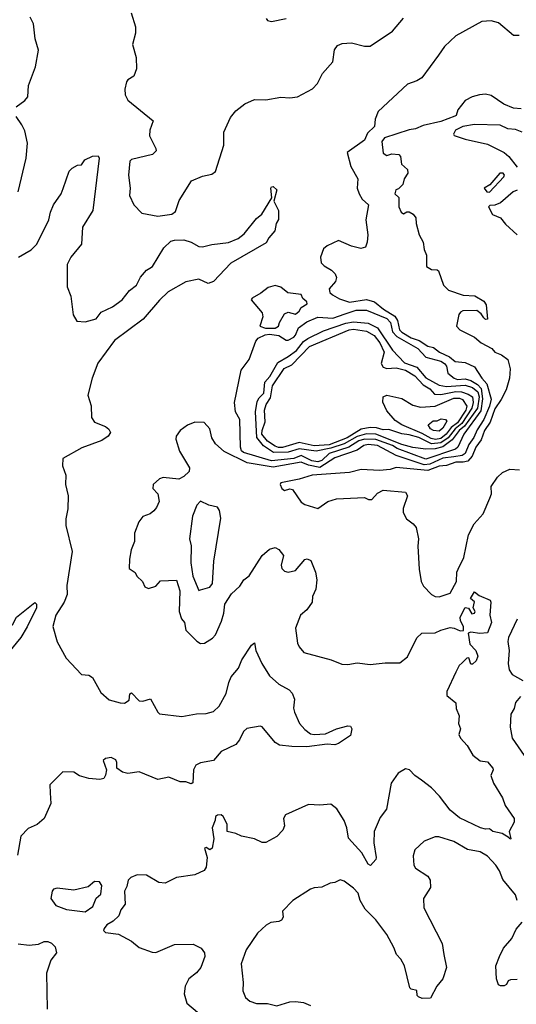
# Model space of a CAD drawing. Extents: x 1839239 to 1929705, y 762242 to 910352.
# Tile 359 of 429: x 1893884 to 1896550, y 864619 to 869898. Entities that reach past the tile are written whole.
import ezdxf

# ---------------------------------------------------------------- set-up
doc = ezdxf.new("R2010")
doc.units = 0

msp = doc.modelspace()

# ---------------------------------------------------------------- linework, layer by layer
at = {"layer": '0CON10XD'}
for points in [[(1893865, 869430), (1893912.5, 869465), (1893927.1, 869485), (1893931.9, 869545), (1893968.5, 869645), (1893984.4, 869735), (1893967.8, 869795), (1893957.9, 869875), (1893940.8, 869910.8)], [(1894482.5, 869935), (1894505, 869860), (1894505.5, 869825), (1894490, 869765), (1894508.5, 869695), (1894511.4, 869635), (1894496, 869595), (1894464.4, 869575.6), (1894458, 869565), (1894448, 869525), (1894450, 869495), (1894465, 869466.7), (1894600, 869355), (1894582, 869305), (1894580, 869275), (1894615, 869207.5), (1894616.7, 869195), (1894597.5, 869175), (1894485, 869147.5), (1894475, 869140), (1894468, 869065), (1894476.2, 868995), (1894473.8, 868955), (1894497.5, 868905), (1894540.5, 868860.5), (1894625, 868844.4), (1894700, 868855), (1894719.7, 868870.3), (1894740.7, 868929.3), (1894805.7, 869034.3), (1894865, 869058.6), (1894915, 869069.2), (1894935.5, 869084.5), (1894980.5, 869225), (1894980, 869295), (1895015.8, 869374.2), (1895045, 869410), (1895092.4, 869447.6), (1895145, 869470), (1895205, 869468.8), (1895285, 869482), (1895335, 869479.2), (1895375.5, 869484.5), (1895455, 869527.1), (1895482.2, 869555), (1895493.1, 869576.9), (1895510.3, 869609.7), (1895565, 869672), (1895573.8, 869736.2), (1895590.2, 869759.8), (1895615, 869770.5), (1895665, 869774.5), (1895735, 869755.4), (1895765, 869755.6), (1895884.5, 869835.5), (1895945, 869905.8)], [(1895207.5, 869905), (1895213.9, 869893.9), (1895235, 869887.5), (1895315, 869903.8)], [(1896565, 869812.5), (1896535, 869813.8), (1896455, 869880.9), (1896415, 869892.5), (1896365, 869888.5), (1896225, 869810.6), (1896165, 869754.3), (1896133, 869707), (1896043.4, 869586.6), (1896015, 869569.4), (1895965, 869551.4), (1895807.5, 869405), (1895792.5, 869365), (1895789.2, 869325), (1895751.3, 869288.7), (1895735, 869252.5), (1895642.5, 869185), (1895661.2, 869111.2), (1895700, 869045), (1895696, 868995), (1895705.7, 868965), (1895722.9, 868935), (1895756.4, 868905), (1895741.5, 868825), (1895752.2, 868745), (1895749.6, 868705), (1895741.1, 868678.9), (1895715, 868671.5), (1895665, 868683.3), (1895595, 868714), (1895535, 868685.8), (1895515, 868669.2), (1895498.1, 868625), (1895503.1, 868595), (1895518.2, 868578.2), (1895558, 868555), (1895577.1, 868535), (1895585.5, 868515.5), (1895578.6, 868495), (1895544.4, 868455), (1895549.4, 868435), (1895562.8, 868422.8), (1895600.9, 868400.9), (1895654, 868384), (1895745, 868397), (1895788.2, 868385), (1895836.6, 868345), (1895897.9, 868307.9), (1895911.8, 868285), (1895923, 868235), (1895935, 868221.7), (1895985, 868191.8), (1896027.6, 868177.6), (1896075, 868147.9), (1896105, 868140), (1896138.1, 868115), (1896191, 868091), (1896221.1, 868065), (1896275, 868060.2), (1896325.7, 868035.7), (1896364.7, 867975), (1896391.6, 867945), (1896414, 867864), (1896405.7, 867825), (1896375.3, 867755), (1896340.4, 867699.6), (1896322.2, 867657.8), (1896295, 867619.8), (1896275, 867571), (1896259.2, 867560.8), (1896214.1, 867554.1)], [(1896575, 869420), (1896535, 869424), (1896483.3, 869445), (1896415, 869491.9), (1896385, 869498.5), (1896352.5, 869495), (1896313.3, 869485), (1896275, 869463.8), (1896236, 869415), (1896227.5, 869385), (1896219.5, 869380.5), (1896145, 869351.9), (1896049, 869331), (1896008, 869312), (1895975, 869307.8), (1895842.1, 869265), (1895828.6, 869245), (1895835, 869181.4), (1895855, 869169.2), (1895881.7, 869178.3), (1895920, 869175), (1895928.8, 869165), (1895933.3, 869123.3), (1895966.2, 869095), (1895966.7, 869075), (1895947.5, 869045), (1895940, 869015), (1895918.3, 868991.7), (1895902.5, 868985), (1895897.5, 868965), (1895920, 868945), (1895920, 868895), (1895931.2, 868865), (1895945, 868856.7), (1895962, 868868), (1895975, 868867.5), (1895995.4, 868855.4), (1896010.8, 868835), (1896012, 868805), (1896029.1, 868745), (1896049.1, 868705), (1896054.7, 868665), (1896068.1, 868635), (1896066.9, 868575), (1896095, 868557.8), (1896125, 868557.5), (1896131.9, 868551.9), (1896158.8, 868475), (1896185, 868446.8), (1896265, 868420.2), (1896326.8, 868416.8), (1896375, 868389.2), (1896388.3, 868368.3), (1896395, 868292.5), (1896385, 868291.2), (1896375, 868298.8), (1896361.1, 868321.1), (1896338.3, 868338.3), (1896263.1, 868336.9), (1896249.7, 868330.3), (1896242, 868318), (1896228.3, 868255), (1896245.9, 868235), (1896325.9, 868195.9), (1896361.4, 868165), (1896418, 868135), (1896435, 868115.8), (1896470.8, 868100.8), (1896505, 868076.7), (1896517.6, 868025), (1896513.4, 867975), (1896496.1, 867913.9), (1896469.3, 867860.7), (1896435, 867811.7), (1896409.4, 867740.6), (1896378.6, 867695), (1896361.2, 867645), (1896332.2, 867605), (1896313, 867557), (1896288.7, 867531.3), (1896265, 867524.6), (1896224.5, 867525), (1896175, 867508.2), (1896135, 867503.1), (1896075, 867480.2), (1895905, 867496.3), (1895873.4, 867486.6), (1895815, 867480.2), (1895716.2, 867486.2), (1895655, 867469.3), (1895454.4, 867455.6), (1895384, 867434), (1895286, 867415), (1895281.5, 867405), (1895290.4, 867385), (1895305, 867373.8), (1895335, 867382.5), (1895348.9, 867378.9), (1895395, 867311.2), (1895415, 867298.8), (1895485, 867276.2), (1895537.5, 867315), (1895585, 867328), (1895735, 867335.8), (1895755.7, 867325.7), (1895775, 867325.7), (1895805, 867360), (1895835, 867374.5), (1895955, 867364.4), (1895965.3, 867345), (1895943, 867277), (1895942.9, 867255), (1895961.1, 867221.1), (1895996.7, 867195), (1896012.5, 867175), (1896025.6, 867115), (1896021.4, 867075), (1896028, 866952), (1896039.3, 866885), (1896051, 866861), (1896095.2, 866815.2), (1896115, 866805.2), (1896135, 866803.5), (1896195, 866823.1), (1896228.2, 866885), (1896230, 866935), (1896237.5, 866952.5), (1896267.9, 867015), (1896293.8, 867136.2), (1896322.9, 867195), (1896371.6, 867248.4), (1896408.3, 867331.7), (1896416.2, 867355), (1896415.5, 867395), (1896448.8, 867445), (1896475, 867470), (1896515, 867488.1), (1896566.7, 867485)], [(1893876.4, 868975), (1893918, 869155), (1893925.6, 869235), (1893911.1, 869301.1), (1893895.6, 869335), (1893865, 869378.8)], [(1896580.5, 869295), (1896545, 869308.9), (1896505, 869312.8), (1896463, 869333), (1896325, 869336.2), (1896262.5, 869325), (1896223.3, 869305), (1896212, 869285), (1896217.1, 869277.1), (1896275, 869257.5), (1896395, 869230.8), (1896485.2, 869185.2), (1896509.5, 869165), (1896555, 869106.7)], [(1893878, 868625), (1893945, 868664.4), (1893975.5, 868695), (1894041.1, 868825), (1894048.6, 868865), (1894065.5, 868904.5), (1894106.4, 868965), (1894116.6, 868993.4), (1894150.4, 869085), (1894165, 869102.5), (1894195, 869117.5), (1894215, 869119.4), (1894234.2, 869145.8), (1894275, 869166.4), (1894305, 869168.8), (1894310.8, 869155), (1894277.5, 868875), (1894221.8, 868785), (1894215, 868694), (1894158.9, 868625), (1894139.1, 868585), (1894139.5, 868465), (1894158.1, 868415), (1894170.8, 868315), (1894190.6, 868280.6), (1894235, 868278.1), (1894295, 868294.6), (1894321, 868329), (1894381.7, 868358.3), (1894434.6, 868395), (1894473.8, 868446.2), (1894511.8, 868475), (1894532.9, 868517.1), (1894564.3, 868555.7), (1894582.5, 868565), (1894596.8, 868575), (1894657.7, 868675), (1894695, 868710), (1894715, 868716.5), (1894765, 868717.3), (1894805, 868704.4), (1894845, 868682.5), (1894865, 868680), (1894915, 868692.9), (1895005, 868703.5), (1895056.2, 868723.8), (1895089.8, 868750.2), (1895155, 868832.5), (1895184, 868856), (1895237.5, 868942.5), (1895232, 868995), (1895235, 869002.5), (1895245, 869003.8), (1895263.8, 868985), (1895247.5, 868925), (1895272.5, 868875), (1895273.6, 868826.4), (1895261.2, 868805), (1895253.8, 868765), (1895221.7, 868728.3), (1895207.7, 868702.3), (1895018.2, 868591.8), (1894925, 868493.3), (1894895, 868484), (1894845, 868507.1), (1894775, 868492.5), (1894681.2, 868438.8), (1894635, 868394.5), (1894547.6, 868292.4), (1894392.1, 868177.9), (1894303.8, 868056.2), (1894273.1, 867975), (1894250.6, 867885), (1894267.7, 867827.7), (1894268.8, 867765), (1894285, 867740), (1894345, 867716), (1894362.7, 867702.7), (1894372, 867685), (1894358.8, 867665), (1894325, 867641.9), (1894217.3, 867602.7), (1894116, 867545), (1894114, 867505), (1894131.9, 867455), (1894129.6, 867405), (1894144.7, 867345), (1894143.2, 867275), (1894131.7, 867221.7), (1894131.6, 867185), (1894165.7, 867045.7), (1894137.8, 866865), (1894138.2, 866815), (1894123.4, 866775), (1894077.3, 866705), (1894062, 866645), (1894085, 866562.5), (1894133.9, 866473.9), (1894215, 866387.1), (1894255, 866382.5), (1894275, 866370), (1894319.5, 866289.5), (1894365, 866250.8), (1894424.1, 866234.1), (1894446.1, 866233.9), (1894471.2, 866248.8), (1894475, 866282.5), (1894485, 866288.8), (1894526.1, 866246.1), (1894545, 866243.8), (1894585.6, 866255.6), (1894624.7, 866184.7), (1894635, 866176.5), (1894755, 866160.9), (1894833.8, 866176.2), (1894885, 866177.3), (1894925, 866188.1), (1894955, 866217.5), (1894992.2, 866285), (1895006.1, 866343.9), (1895020, 866375), (1895058.4, 866421.6), (1895076.9, 866465), (1895128.8, 866545), (1895145, 866556.2), (1895150.8, 866515), (1895184.3, 866445), (1895225, 866379.2), (1895275, 866334.3), (1895330, 866305), (1895347, 866287), (1895358.8, 866255), (1895354.5, 866205.5), (1895358.5, 866185), (1895385.5, 866125), (1895415, 866091.4), (1895445, 866068.9), (1895465, 866065.6), (1895525, 866068.6), (1895585, 866095.8), (1895645, 866112.5), (1895659.3, 866109.3), (1895667.5, 866095), (1895659.3, 866060.7), (1895595, 866017.1), (1895575, 866010), (1895535, 866012.5), (1895425, 865998.2), (1895345, 866000.4), (1895277.9, 866007.9), (1895255, 866022.9), (1895185, 866106.9), (1895175, 866110), (1895102.6, 866097.4), (1895085, 866080.4), (1895064.1, 866035.9), (1895045, 866012), (1894965.5, 865974.5), (1894924.2, 865925.8), (1894855, 865912.5), (1894829.6, 865900.4), (1894817.2, 865875), (1894813.8, 865806.2), (1894805, 865800), (1894775, 865811.2), (1894745, 865810.5), (1894685, 865837.3), (1894625, 865824.6), (1894525, 865864.4), (1894465, 865856.9), (1894435, 865863.6), (1894405.6, 865885), (1894405.9, 865915), (1894399.3, 865929.3), (1894375, 865942.1), (1894344.3, 865935.7), (1894331.5, 865925), (1894350.5, 865875), (1894345, 865846.7), (1894335, 865830), (1894315, 865824), (1894255, 865828.8), (1894205.6, 865844.4), (1894174.1, 865864.1), (1894116.2, 865865), (1894046.7, 865795), (1894047, 865753), (1894051.2, 865695), (1894015.5, 865614.5), (1893977.5, 865582.5), (1893928.8, 865561.2), (1893890.7, 865519.3), (1893872.3, 865417.7)], [(1896405, 868973.1), (1896482, 869055), (1896486.9, 869065), (1896478.8, 869075), (1896462, 869075), (1896408.1, 869011.9), (1896377.5, 868995), (1896391.2, 868975), (1896405, 868973.1)], [(1896555, 868983.8), (1896533.8, 868975), (1896464.2, 868915.8), (1896435, 868904.3), (1896408, 868902), (1896400, 868895), (1896422.8, 868852.8), (1896465.6, 868835.6), (1896491.7, 868801.7), (1896555, 868744)], [(1895203.7, 868243.7), (1895255, 868244.2), (1895273.3, 868255), (1895277.9, 868275), (1895305, 868321.6), (1895325, 868329.8), (1895365, 868319.7), (1895384.6, 868335), (1895395.8, 868354.2), (1895428, 868375), (1895426.2, 868385), (1895403.1, 868403.1), (1895394.2, 868424.2), (1895323.8, 868433.8), (1895285, 868464.4), (1895255, 868471.9), (1895217.9, 868462.1), (1895178.8, 868431.2), (1895131.4, 868405), (1895126.9, 868395), (1895185.4, 868325.4), (1895188.7, 868305), (1895173.9, 868255), (1895203.7, 868243.7)], [(1895485, 867526.5), (1895452.8, 867532.8), (1895395, 867560.9), (1895355, 867544.8), (1895235, 867532.1), (1895085, 867577.5), (1895075, 867585.8), (1895069.6, 867605), (1895066, 867755), (1895041.8, 867795), (1895037.6, 867845), (1895072.1, 868017.9), (1895115, 868075.3), (1895151.9, 868175), (1895165, 868189.8), (1895201.8, 868208.2), (1895225, 868211.8), (1895275, 868204.7), (1895315, 868180), (1895325, 868179.7), (1895355, 868195.5), (1895365, 868206.2), (1895380, 868245), (1895425, 868277.5), (1895485, 868302.2), (1895565, 868297.4), (1895631.4, 868321.4), (1895689.5, 868340.5), (1895745, 868341.1), (1895855, 868295.1), (1895874, 868275), (1895885.1, 868225), (1895908.5, 868198.5), (1896021, 868135), (1896065, 868088.3), (1896145, 868066.3), (1896164.3, 868055), (1896175, 868040), (1896182.6, 868002.6), (1896216.1, 867975), (1896235, 867969.3), (1896275, 867971.5), (1896305, 867963.6), (1896342, 867942), (1896360.5, 867920.5), (1896368.3, 867865), (1896358.8, 867801.2), (1896267.5, 867675), (1896235.5, 867605), (1896223.6, 867595), (1896065, 867542), (1895909.5, 867599.5), (1895885, 867614.4), (1895795, 867647.2), (1895735, 867648.1), (1895705, 867639), (1895650, 867605), (1895545, 867571.9), (1895505, 867534.9), (1895485, 867526.5)], [(1895247.2, 867577.2), (1895192.1, 867612.1), (1895157.3, 867657.3), (1895149.2, 867795), (1895158.6, 867851.4), (1895168.8, 867871.2), (1895194.2, 867895), (1895200.8, 867955), (1895226.7, 867985), (1895269.7, 868060.3), (1895325, 868091.1), (1895369.3, 868125), (1895407.2, 868172.8), (1895431.2, 868188.8), (1895515, 868230.4), (1895635, 868270.5), (1895675, 868277.7), (1895755, 868270.2), (1895805.2, 868245.2), (1895885, 868125.8), (1895948.8, 868058.8), (1896015, 868034.1), (1896065, 867977.6), (1896135, 867937.7), (1896175, 867930.8), (1896275, 867938.8), (1896315, 867926.4), (1896342.7, 867902.7), (1896349.6, 867875), (1896342.1, 867815), (1896271.2, 867718.8), (1896243.3, 867695), (1896205, 867645), (1896155, 867607.5), (1896115, 867597.6), (1896064.8, 867594.8), (1895995, 867604.3), (1895935, 867620.6), (1895795, 867675.5), (1895745, 867678.2), (1895695, 867663.2), (1895625, 867623.5), (1895555, 867600.4), (1895475, 867584.4), (1895385, 867597.3), (1895325, 867578.4), (1895247.2, 867577.2)], [(1895274.1, 867604.1), (1895255, 867611.4), (1895215, 867637.9), (1895184.3, 867675), (1895185.1, 867695), (1895202.1, 867742.1), (1895197.6, 867805), (1895206.3, 867835), (1895230.4, 867869.6), (1895241, 867935), (1895302.8, 868027.2), (1895345, 868046.9), (1895439.6, 868145), (1895652.3, 868235), (1895675, 868237.8), (1895745, 868228.1), (1895786.6, 868205), (1895817.6, 868165), (1895841.1, 868115), (1895824.6, 868055), (1895835.7, 868035), (1895855, 868028), (1895905, 868031.5), (1895955, 868018.2), (1896005, 867987.7), (1896050.1, 867940.1), (1896085, 867918.8), (1896110.3, 867890.3), (1896145, 867887.7), (1896225, 867903.5), (1896255, 867902), (1896290.9, 867890.9), (1896314.3, 867875), (1896317.5, 867845), (1896310.5, 867815), (1896257.4, 867732.6), (1896220.7, 867705), (1896184, 867655), (1896145, 867628.5), (1896093.7, 867623.7), (1896027.3, 867657.3), (1895975, 867672.2), (1895935, 867677), (1895865, 867701), (1895835, 867698.4), (1895799.6, 867709.6), (1895765, 867711.8), (1895717.4, 867702.6), (1895641.9, 867655), (1895545, 867619.2), (1895465, 867612.7), (1895385, 867630.8), (1895295, 867604.8), (1895274.1, 867604.1)], [(1896116.9, 867646.9), (1896092.1, 867652.1), (1896045, 867679.8), (1895934.7, 867725), (1895898.8, 867748.8), (1895855, 867800), (1895833.1, 867846.9), (1895835.6, 867875), (1895855, 867883.8), (1895935, 867866.5), (1895995, 867831.5), (1896035, 867820.5), (1896114.7, 867825.3), (1896215, 867868.9), (1896245, 867868.4), (1896261.1, 867861.1), (1896283.6, 867825), (1896279.5, 867805), (1896235, 867736), (1896199.5, 867710.5), (1896173.2, 867675), (1896145, 867652.1), (1896116.9, 867646.9)], [(1896214.1, 867554.1), (1896155, 867546), (1896085, 867514), (1896055, 867511.5), (1895905, 867561.1), (1895805, 867614.3), (1895755, 867620.6), (1895730.6, 867615), (1895695, 867589), (1895575, 867549), (1895495, 867497), (1895435, 867509.5), (1895395, 867525.3), (1895245, 867498.6), (1895105, 867521.7), (1894982.1, 867582.1), (1894935, 867622.9), (1894915, 867655.8), (1894903.9, 867705), (1894875, 867737.3), (1894825, 867740.5), (1894785.5, 867724.5), (1894745.5, 867694.5), (1894724.5, 867665.5), (1894721.7, 867648.3), (1894741.5, 867585), (1894795.7, 867495), (1894794, 867475), (1894765, 867448.8), (1894737.5, 867435), (1894655, 867442.9), (1894634.4, 867435.6), (1894601.2, 867405), (1894598.8, 867385), (1894625.5, 867355.5), (1894633.3, 867315), (1894618.3, 867281.7), (1894603.3, 867265), (1894585, 867247.5), (1894545, 867233.3), (1894523.8, 867205), (1894500, 867145), (1894500.7, 867099.3), (1894483.3, 867055), (1894473.3, 867005), (1894472.5, 866955), (1894503, 866933), (1894512.5, 866915), (1894542.5, 866885), (1894555, 866857.5), (1894575, 866847.5), (1894615, 866861.2), (1894640.3, 866889.7), (1894725, 866893.3), (1894742.9, 866835), (1894740.8, 866725), (1894753.3, 866685), (1894768.8, 866665), (1894776.7, 866625), (1894835, 866565.8), (1894855, 866553.3), (1894875.3, 866554.7), (1894919.1, 866580.9), (1894935, 866598.9), (1894967.8, 866672.2), (1894980.6, 866715), (1894985, 866764), (1895021.1, 866818.9), (1895065, 866860.8), (1895087.8, 866895), (1895115, 866915.6), (1895185, 867025.6), (1895225, 867058.2), (1895255, 867067.5), (1895275, 867058), (1895300.6, 867025), (1895287.7, 866972.3), (1895291.7, 866955), (1895305, 866941.7), (1895325, 866935.5), (1895364.6, 866945.4), (1895415, 867004.2), (1895427.2, 867007.2), (1895447.4, 866997.4), (1895472, 866935), (1895478.6, 866895), (1895474.1, 866845), (1895455.9, 866805), (1895454.5, 866775), (1895425, 866733.5), (1895390.9, 866705), (1895364.4, 866635), (1895375.6, 866555.6), (1895384.5, 866534.5), (1895410, 866505), (1895556.2, 866466.2), (1895613.1, 866443.1), (1895645, 866440), (1895695, 866448.6), (1895765, 866440), (1895845, 866449.2), (1895925, 866448.8), (1895965, 866482.5), (1896015, 866583.8), (1896042.1, 866607.9), (1896115, 866610.6), (1896144.7, 866625.3), (1896195, 866638.1), (1896216.1, 866636.1), (1896248.2, 866621.8), (1896266.8, 866623.2), (1896265.6, 866644.4), (1896250.3, 866675), (1896247.8, 866695), (1896275, 866745.7), (1896292.9, 866742.9), (1896311.7, 866711.7), (1896325.7, 866715), (1896328.1, 866725), (1896318, 866745), (1896326.2, 866776.2), (1896304.3, 866795), (1896325, 866830), (1896351.3, 866811.3), (1896409.2, 866785), (1896413.1, 866775), (1896408.1, 866705), (1896417.1, 866665), (1896395, 866610), (1896353.8, 866606.2), (1896305, 866614.3), (1896291.9, 866608.1), (1896299.5, 866549.5), (1896333.3, 866515), (1896343.8, 866485), (1896335, 866460), (1896315, 866442.5), (1896305, 866442.5), (1896295, 866476.2), (1896285, 866473.8), (1896258.8, 866448.8), (1896243.9, 866435), (1896225, 866399.4), (1896177.6, 866295), (1896176.2, 866275), (1896225.4, 866235), (1896227.3, 866205), (1896242.9, 866165), (1896238.6, 866125), (1896250.8, 866095), (1896241.9, 866065), (1896250.6, 866045), (1896286.9, 866006.9), (1896316.5, 865955), (1896355, 865924.7), (1896395, 865919.2), (1896424.2, 865885), (1896426, 865875), (1896412.9, 865845), (1896427.5, 865805), (1896475.7, 865725.7), (1896490, 865685), (1896538.6, 865615), (1896538.1, 865595), (1896512.2, 865545), (1896520, 865505), (1896515, 865503.3), (1896511.7, 865511.7), (1896473.6, 865533.6), (1896424.5, 865544.5), (1896405, 865558.8), (1896385, 865557.1), (1896356.7, 865565), (1896245, 865618.6), (1896195, 865660), (1896137.8, 865735), (1896095, 865779.4), (1896041.2, 865821.2), (1896005.5, 865845.5), (1895976.7, 865875), (1895955, 865880.8), (1895915, 865857.5), (1895878, 865805), (1895852.9, 865665), (1895819.1, 865620.9), (1895786.4, 865545), (1895784.5, 865484.5), (1895797.8, 865405), (1895795.4, 865394.6), (1895766.8, 865363.2), (1895755, 865370), (1895720.4, 865430.4), (1895649.3, 865509.3), (1895639.6, 865565), (1895625, 865604), (1895586.4, 865666.4), (1895555, 865692.5), (1895495, 865686), (1895435, 865690), (1895310, 865635), (1895300, 865615), (1895306, 865575), (1895297.3, 865552.7), (1895265, 865518.8), (1895205, 865486), (1895185, 865485.8), (1895145, 865505.7), (1895075, 865520.8), (1895044.2, 865534.2), (1894997.5, 865545), (1894998.4, 865585), (1894975.7, 865625.7), (1894965, 865635.2), (1894946.5, 865633.5), (1894934.4, 865625), (1894933.2, 865605), (1894917.7, 865565), (1894926.7, 865505), (1894918.1, 865455), (1894905, 865447.5), (1894885, 865460), (1894876.7, 865455), (1894890, 865405), (1894885.6, 865354.4), (1894874.1, 865335.9), (1894825, 865312), (1894725, 865298), (1894665, 865268.1), (1894631.3, 865271.3), (1894565, 865311.3), (1894515, 865313.5), (1894480.8, 865299.2), (1894466, 865284), (1894459.7, 865250.3), (1894447.5, 865225), (1894450, 865155), (1894427.5, 865125), (1894416.4, 865093.6), (1894385, 865063.8), (1894352.5, 865045), (1894336.7, 865025), (1894333.3, 865015), (1894345, 865003.8), (1894415, 864994.3), (1894485, 864956.7), (1894525, 864923.8), (1894595, 864897.5), (1894615, 864895.8), (1894715, 864940), (1894815, 864940.8), (1894858.9, 864918.9), (1894876.7, 864895), (1894877.5, 864875), (1894857.1, 864815), (1894833, 864787), (1894792.5, 864755), (1894771.4, 864715), (1894766.1, 864673.9), (1894780.8, 864625), (1894930.2, 864500.2)], [(1896135, 867692.2), (1896105, 867696), (1896090, 867705), (1896077.5, 867725), (1896103, 867747), (1896125, 867747.5), (1896147, 867757), (1896170, 867755), (1896177.5, 867745), (1896155, 867708.6), (1896135, 867692.2)], [(1894845, 866836.7), (1894855, 866840), (1894905, 866855.4), (1894918.4, 866875), (1894926.6, 866995), (1894963.5, 867225), (1894956.9, 867266.9), (1894945, 867284.5), (1894900, 867295), (1894855, 867315.5), (1894835, 867295.6), (1894812.4, 867235), (1894794.8, 867115), (1894805, 867076.7), (1894801.9, 866985), (1894814.3, 866914.3), (1894845, 866836.7)], [(1893695, 866287.9), (1893654.5, 866305), (1893623.5, 866335), (1893618.6, 866355), (1893622.9, 866365), (1893673.6, 866445), (1893715, 866551.2), (1893735, 866576), (1893785, 866631.2), (1893845, 866652.5), (1893866.1, 866693.9), (1893965, 866773.3), (1893974, 866764), (1893974.4, 866745), (1893925, 866642), (1893890, 866585), (1893824.6, 866505.4), (1893792.4, 866437.6), (1893787.3, 866315), (1893775, 866303.9), (1893735, 866293.7), (1893695, 866287.9)], [(1896555, 866683.8), (1896507.3, 866585), (1896503.9, 866563.9), (1896512.2, 866515), (1896505.4, 866445), (1896512.2, 866412.2), (1896527.1, 866387.1), (1896585.6, 866355)], [(1896571.4, 866268.6), (1896545, 866236.2), (1896538.1, 866205), (1896520.8, 866175), (1896516, 866105), (1896526.9, 866045), (1896592.4, 865952.4)], [(1896554.4, 865175.6), (1896544.6, 865205), (1896477.2, 865287.2), (1896460, 865335), (1896440.3, 865365), (1896395, 865412.3), (1896355, 865435.4), (1896288.1, 865448.1), (1896215, 865492.2), (1896133.6, 865516.4), (1896113.6, 865516.4), (1896055, 865493.8), (1896005, 865446.2), (1895996.9, 865415), (1896000.5, 865365), (1896008.5, 865348.5), (1896074, 865305), (1896088.1, 865285), (1896088.6, 865245), (1896050.8, 865185), (1896053.5, 865135), (1896151.1, 864945), (1896161.5, 864885), (1896174.2, 864815), (1896155.5, 864754.5), (1896124, 864715), (1896088.3, 864651.7), (1896045, 864648.8), (1896025, 864658), (1896018, 864665), (1896015, 864692), (1895985, 864699.2), (1895977.5, 864707.5), (1895949.2, 864825), (1895930.8, 864860.8), (1895906.2, 864885), (1895893.1, 864923.1), (1895855, 864992), (1895795, 865072), (1895737.9, 865127.9), (1895712, 865175), (1895700.8, 865215), (1895675, 865241.4), (1895625, 865278), (1895605, 865285.8), (1895575, 865272), (1895551.2, 865268.8), (1895505, 865246), (1895465, 865243.8), (1895445, 865236), (1895350, 865175), (1895295, 865117.5), (1895298, 865085), (1895290, 865070), (1895275, 865062.5), (1895232.6, 865057.4), (1895207, 865043), (1895160, 865000), (1895100.2, 864909.8), (1895073.3, 864835), (1895084.4, 864735), (1895081.2, 864691.2), (1895096, 864655), (1895118.8, 864635), (1895155, 864622.9), (1895215, 864622.2), (1895265, 864610), (1895335, 864632.5), (1895364.2, 864634.2), (1895407.5, 864627.5), (1895445, 864612.5)], [(1894235, 865114.3), (1894277.5, 865142.5), (1894295, 865186.9), (1894320.3, 865209.7), (1894324.4, 865255), (1894312.5, 865275), (1894285, 865277.7), (1894251.1, 865248.9), (1894175, 865230.8), (1894085, 865242.1), (1894066, 865235), (1894058.9, 865225), (1894051.8, 865185), (1894078.6, 865148.6), (1894135, 865126.4), (1894235, 865114.3)], [(1896555, 864752), (1896519.5, 864750.5), (1896506.1, 864743.9), (1896496.7, 864725), (1896485, 864716.7), (1896465, 864716.7), (1896455, 864722.5), (1896443.3, 864755), (1896440, 864825), (1896460, 864875), (1896481.3, 864918.7), (1896525, 864970.8), (1896549.1, 865020.9), (1896581.2, 865058.8)], [(1893875, 864942.5), (1893935, 864936.2), (1893985, 864940.4), (1894015, 864954.6), (1894034.7, 864954.7), (1894055, 864946.9), (1894075, 864926.9), (1894081.4, 864895), (1894051.1, 864855), (1894027.8, 864785), (1894032, 864592)]]:
    msp.add_lwpolyline(points, dxfattribs=at)

doc.saveas('drawing.dxf')
